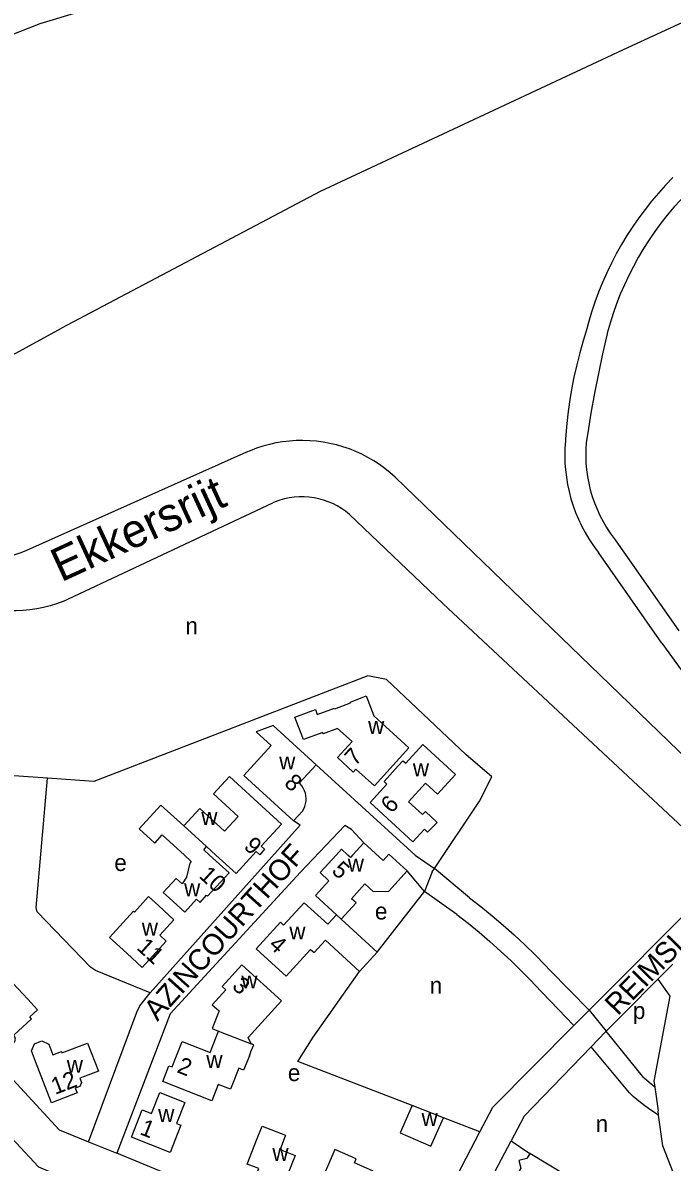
# Model space of a CAD drawing. Extents: x 157768 to 159790, y 387230 to 389604.
# Drawn here: x 158340.3 to 158494.9, y 388926.9 to 389198.2 of the extents above; entities that cross this region are included whole.
import ezdxf

# ---------------------------------------------------------------- set-up
doc = ezdxf.new("R2010")
doc.units = 0
for name, color, linetype in [('BLT_Basislijn', 7, 'Continuous'), ('BLT_Bebouwing', 7, 'Continuous'), ('BLT_Centroide', 7, 'Continuous'), ('BLT_Huisnummer', 7, 'Continuous'), ('BLT_Onderverdeling_panden', 7, 'Continuous'), ('BLT_Straatnaam', 7, 'Continuous'), ('BLT_Vlakafsluiter', 7, 'Continuous'), ('BLT_Waternaam_spoorwegen', 7, 'Continuous')]:
    doc.layers.add(name, color=color, linetype=linetype)

msp = doc.modelspace()

# ---------------------------------------------------------------- linework, layer by layer
at = {"layer": 'BLT_Basislijn'}
for p, q in [((158393.62, 389095.96), (158341.21, 389072.57)), ((158508.64, 389013.04), (158429.01, 389089.98)), ((158349.9, 389060.43), (158399.89, 389083.92)), ((158440.44, 389059.82), (158418.12, 389081.16)), ((158481.33, 389075.12), (158496.51, 389053.41)), ((158492.45, 389050.48), (158477.38, 389072.04)), ((158499.88, 389004.38), (158440.44, 389059.82)), ((158492.45, 389050.48), (158521.6, 389010.08)), ((158435.99, 388991.34), (158431.82, 388996.31)), ((158437.83, 388996.07), (158435.99, 388991.34)), ((158437.83, 388996.07), (158438.33, 388996.82)), ((158446.66, 388989.87), (158438.33, 388996.82)), ((158424.74, 388976.94), (158435.99, 388991.34)), ((158443.65, 388985.88), (158435.99, 388991.34)), ((158475.19, 388963.13), (158501.41, 388989.49)), ((158465.79, 388972.65), (158475.19, 388963.13)), ((158495.11, 388974.09), (158491.53, 388970.49)), ((158462.14, 388969.24), (158471.5, 388959.43)), ((158471.5, 388959.43), (158475.19, 388963.13)), ((158479.17, 388957.99), (158475.65, 388954.4)), ((158479.26, 388958.08), (158479.17, 388957.99)), ((158488.16, 388947.03), (158479.26, 388958.08)), ((158484.74, 388943.39), (158475.65, 388954.4)), ((158490.7, 388945.3), (158490.77, 388944.81)), ((158490.77, 388944.81), (158491.57, 388939.15)), ((158449.16, 388934.14), (158440.48, 388937.49)), ((158456.57, 388931.96), (158461.07, 388928.97)), ((158355.99, 388931.76), (158362.74, 388929.08)), ((158431.74, 388900.51), (158362.74, 388929.08))]:
    msp.add_line(p, q, dxfattribs=at)
for points in [[(158651.16, 389267), (158560.63, 389227.45), (158484.33, 389192.23)], [(158159.05, 389074.39), (158176.93, 389087.48), (158220.35, 389119.97), (158269.48, 389154.36), (158312.93, 389181.96), (158334.34, 389194.06), (158344.44, 389198.04), (158364.01, 389204.01), (158376.74, 389206.47), (158394.9, 389208.62), (158440.87, 389212.26), (158481.13, 389217.72), (158514.35, 389223.75), (158530.49, 389227.21)], [(158484.33, 389192.23), (158411.14, 389158.02), (158349.55, 389125.47)], [(158495.12, 389161.36), (158493.37, 389159.54), (158491.68, 389157.66), (158490.05, 389155.74), (158488.48, 389153.76), (158486.98, 389151.73), (158485.54, 389149.66), (158484.17, 389147.55), (158482.86, 389145.39), (158481.62, 389143.19), (158480.46, 389140.95), (158479.37, 389138.68), (158478.35, 389136.37), (158477.4, 389134.03), (158476.53, 389131.66), (158475.73, 389129.27), (158475.01, 389126.85), (158474.6, 389125.35)], [(158498.66, 389157.84), (158496.97, 389156.07), (158495.34, 389154.26), (158493.77, 389152.39), (158492.26, 389150.47), (158490.81, 389148.5), (158489.43, 389146.49), (158488.12, 389144.43), (158486.87, 389142.33), (158485.69, 389140.19), (158484.59, 389138.01), (158483.55, 389135.8), (158482.59, 389133.55), (158481.7, 389131.28), (158480.89, 389128.98), (158480.15, 389126.65), (158479.49, 389124.3), (158479.44, 389124.11)], [(158310.03, 389103.86), (158329.28, 389114.49), (158349.55, 389125.47)], [(158474.6, 389125.35), (158473.73, 389122.5), (158472.93, 389119.62), (158472.2, 389116.72), (158471.56, 389113.81), (158470.99, 389110.88), (158470.51, 389107.93), (158470.1, 389104.97), (158469.77, 389102.01), (158469.52, 389099.03), (158469.5, 389098.69)], [(158479.44, 389124.11), (158478.36, 389119.41), (158477.36, 389114.72), (158476.43, 389110.01), (158475.59, 389105.28), (158474.82, 389100.54), (158474.48, 389098.26)], [(158429.01, 389089.98), (158427.8, 389091.05), (158426.54, 389092.06), (158425.23, 389093.01), (158423.88, 389093.89), (158422.49, 389094.7), (158421.05, 389095.45), (158419.59, 389096.12), (158418.09, 389096.72), (158416.56, 389097.24), (158415.01, 389097.68), (158413.44, 389098.05), (158411.85, 389098.34), (158410.25, 389098.55), (158408.64, 389098.68), (158407.03, 389098.74), (158405.41, 389098.71), (158403.8, 389098.6), (158402.2, 389098.41), (158400.61, 389098.15), (158399.03, 389097.8), (158397.47, 389097.38), (158395.94, 389096.88), (158394.43, 389096.3), (158393.62, 389095.96)], [(158469.5, 389098.69), (158469.39, 389096.95), (158469.36, 389095.21), (158469.41, 389093.46), (158469.54, 389091.72), (158469.74, 389089.99), (158470.03, 389088.27), (158470.4, 389086.57), (158470.84, 389084.88), (158471.36, 389083.22), (158471.96, 389081.58), (158472.63, 389079.97), (158473.38, 389078.39), (158474.19, 389076.85), (158475.08, 389075.35), (158476.03, 389073.89), (158477.05, 389072.48), (158477.38, 389072.04)], [(158474.48, 389098.26), (158474.38, 389096.64), (158474.36, 389095.01), (158474.42, 389093.39), (158474.56, 389091.77), (158474.78, 389090.16), (158475.08, 389088.56), (158475.45, 389086.98), (158475.9, 389085.42), (158476.43, 389083.88), (158477.04, 389082.37), (158477.72, 389080.9), (158478.47, 389079.46), (158479.29, 389078.05), (158480.17, 389076.69), (158481.13, 389075.38), (158481.33, 389075.12)], [(158418.12, 389081.16), (158417.19, 389081.89), (158416.22, 389082.57), (158415.21, 389083.17), (158414.16, 389083.71), (158413.07, 389084.17), (158411.96, 389084.56), (158410.82, 389084.87), (158409.67, 389085.11), (158408.49, 389085.26), (158407.32, 389085.34), (158406.14, 389085.33), (158404.96, 389085.25), (158403.79, 389085.09), (158402.64, 389084.84), (158401.5, 389084.52), (158400.39, 389084.13), (158399.89, 389083.92)], [(158341.21, 389072.57), (158339.84, 389071.99), (158338.45, 389071.48), (158337.02, 389071.05), (158335.58, 389070.7), (158334.12, 389070.42), (158332.65, 389070.22), (158331.17, 389070.1), (158329.68, 389070.06), (158328.2, 389070.1), (158326.71, 389070.23), (158325.24, 389070.43), (158323.78, 389070.71), (158322.34, 389071.06), (158320.92, 389071.5), (158319.52, 389072.01), (158318.15, 389072.59), (158317.57, 389072.87)], [(158349.9, 389060.43), (158348.37, 389059.88), (158346.82, 389059.41), (158345.24, 389059.01), (158343.65, 389058.69), (158342.04, 389058.45), (158340.42, 389058.29), (158338.79, 389058.21), (158337.17, 389058.21), (158335.54, 389058.29), (158333.92, 389058.45), (158332.32, 389058.68), (158330.72, 389059), (158329.14, 389059.4), (158327.59, 389059.87), (158326.05, 389060.42), (158325.33, 389060.71)], [(158445.82, 389023.95), (158426.96, 389041.84), (158422.44, 389042.69), (158357.24, 389017.55), (158346.25, 389018.32)], [(158410.16, 389021.51), (158433.72, 389000), (158438.33, 388996.82)], [(158438.33, 388996.82), (158449.04, 389012.88), (158452.02, 389018.67), (158445.82, 389023.95)], [(158346.25, 389018.32), (158305.03, 389021.22), (158258.46, 388998.06)], [(158370.69, 388967.2), (158357.66, 388972.53), (158356.48, 388973.38), (158343.75, 388986.48), (158343.51, 388987.56), (158346.25, 389018.32)], [(158370.69, 388967.2), (158406.4, 389007.18), (158404.79, 389008.17)], [(158421.52, 389002.94), (158418.61, 389006.15), (158416.98, 389007.06), (158406.46, 388995.97), (158375.42, 388962.21), (158362.74, 388929.08)], [(158446.66, 388989.87), (158449.4, 388987.76), (158452.08, 388985.58), (158454.72, 388983.34), (158457.3, 388981.04), (158459.83, 388978.68), (158462.3, 388976.26), (158464.72, 388973.79), (158465.79, 388972.65)], [(158443.65, 388985.88), (158446.34, 388983.8), (158448.98, 388981.66), (158451.56, 388979.45), (158454.1, 388977.19), (158456.58, 388974.86), (158459.01, 388972.48), (158461.38, 388970.05), (158462.14, 388969.24)], [(158311.31, 388982.77), (158311.19, 388975.67), (158311.4, 388975.41), (158348.99, 388934.64), (158355.99, 388931.76)], [(158217.7, 388922.2), (158241.39, 388936.76), (158256.85, 388946.34), (158278.36, 388958.55), (158301, 388970.67), (158302.4, 388970.48), (158344.06, 388925.81), (158352.55, 388922.18)], [(158433.06, 388940.38), (158405.79, 388950.92), (158409.43, 388956.64), (158420.52, 388972.32)], [(158491.53, 388970.49), (158483.63, 388962.54), (158479.26, 388958.08)], [(158491.53, 388970.49), (158494.4, 388966.42), (158490.57, 388946.24), (158490.7, 388945.3)], [(158355.99, 388931.76), (158367.48, 388962.59), (158368.18, 388964.13), (158370.69, 388967.2)], [(158449.16, 388934.14), (158452.22, 388940.04), (158471.5, 388959.43)], [(158475.65, 388954.4), (158459.67, 388937.84), (158456.57, 388931.96)], [(158490.77, 388944.81), (158489.49, 388945.85), (158488.25, 388946.94), (158488.16, 388947.03)], [(158491.71, 388938.14), (158489.87, 388939.3), (158488.42, 388940.32), (158487.02, 388941.4), (158485.67, 388942.54), (158484.74, 388943.39)], [(158491.71, 388938.14), (158491.57, 388939.15)], [(158505.09, 388881.94), (158513.06, 388891.11), (158498.54, 388915.97), (158492.75, 388930.78), (158491.71, 388938.14)], [(158436.91, 388911.53), (158437.35, 388911.35), (158449.16, 388934.14)], [(158438.43, 388897.56), (158456.57, 388931.96)]]:
    msp.add_lwpolyline(points, dxfattribs=at)
at = {"layer": 'BLT_Bebouwing'}
for p, q in [((158435.58, 389026.33), (158443.39, 389019.18)), ((158410.16, 389021.51), (158406.17, 389017.14)), ((158406.89, 389010.47), (158404.79, 389008.17)), ((158424.74, 388976.94), (158416.14, 388984.79)), ((158420.52, 388972.32), (158424.74, 388976.94)), ((158440.48, 388937.49), (158433.06, 388940.38))]:
    msp.add_line(p, q, dxfattribs=at)
for points in [[(158432.26, 389025.54), (158424.03, 389016.54), (158419.65, 389020.47), (158419.02, 389019.78), (158415.24, 389023.24), (158418.71, 389027.04), (158415.28, 389030.17), (158411.87, 389028.93), (158411.77, 389029.23), (158407.13, 389027.55), (158405.33, 389032.21), (158405.09, 389032.83), (158410.04, 389034.71), (158410.42, 389033.51), (158414.55, 389035.04), (158414.61, 389034.85), (158418.39, 389036.27), (158418.38, 389036.47), (158422.11, 389037.94), (158423.89, 389033.19), (158432.26, 389025.54)], [(158410.16, 389021.51), (158399.92, 389030.87), (158395.87, 389029.36), (158399.43, 389026.1), (158392.94, 389019), (158401.1, 389011.54), (158404.79, 389008.17)], [(158443.39, 389019.18), (158439.1, 389014.5), (158436.2, 389017.15), (158432.17, 389012.74), (158435.53, 389009.67), (158436.23, 389010.4), (158438.95, 389007.8), (158436.72, 389005.46), (158435.96, 389006.19), (158433.23, 389003.2), (158423.02, 389012.55), (158427.02, 389016.93), (158426.33, 389017.56), (158429.71, 389021.25), (158430.85, 389022.5), (158431.52, 389021.89), (158435.58, 389026.33)], [(158378.7, 389006.98), (158382.48, 389011.11), (158388.37, 389005.72), (158391.59, 389009.25), (158385.75, 389014.58), (158389.54, 389018.73), (158398.2, 389010.81), (158401.89, 389007.43), (158397.08, 389002.17), (158397.91, 389001.41), (158396.74, 389000.12), (158395.92, 389000.87), (158395.12, 389000), (158391.12, 388995.62), (158386.33, 389000), (158384.09, 389002.05)], [(158406.89, 389010.47), (158407.22, 389011.02), (158407.48, 389011.61), (158407.66, 389012.22), (158407.77, 389012.85), (158407.8, 389013.49), (158407.74, 389014.13), (158407.61, 389014.76), (158407.4, 389015.36), (158407.12, 389015.94), (158406.77, 389016.48), (158406.35, 389016.96), (158406.17, 389017.14)], [(158378.7, 389006.98), (158373.21, 389011.93), (158368.03, 389006.27), (158371.73, 389002.89), (158373.52, 389004.85), (158378.82, 389000), (158380.44, 388998.52), (158380.08, 388998.12), (158379.33, 388994.75), (158378.26, 388993.19), (158376.85, 388994.48), (158373.79, 388991.12), (158375.2, 388989.84), (158378.89, 388986.46), (158381.71, 388989.55), (158382.56, 388988.76), (158384.1, 388990.45), (158384.34, 388990.22), (158389.43, 388995.78), (158384.81, 389000), (158383.4, 389001.3), (158384.09, 389002.05)], [(158421.52, 389002.94), (158418.84, 389000), (158418.33, 388999.45), (158417.73, 389000), (158416.19, 389001.4), (158414.91, 389000), (158411.12, 388995.85), (158413.23, 388993.92), (158410.01, 388990.38), (158414.99, 388985.83)], [(158421.52, 389002.94), (158426.1, 388998.76), (158427.47, 389000.26), (158431.82, 388996.31)], [(158416.14, 388984.79), (158419.67, 388988.67), (158418.62, 388989.62), (158421.77, 388993.17), (158423.73, 388991.37), (158427.44, 388991.46), (158431.82, 388996.31)], [(158372.62, 388988.01), (158376.31, 388984.63), (158372.95, 388980.96), (158374.49, 388979.55), (158368.76, 388973.29), (158365.07, 388976.66), (158360.99, 388980.4), (158366.7, 388986.65), (158366.93, 388986.44), (158370.3, 388990.13), (158372.62, 388988.01)], [(158414.99, 388985.83), (158412.93, 388983.57), (158407.31, 388988.7), (158402.44, 388983.36), (158401.69, 388984.04), (158395.9, 388977.69), (158399.59, 388974.32), (158403.02, 388971.2), (158408.85, 388977.57), (158409.67, 388976.82), (158412.37, 388979.77), (158420.52, 388972.32)], [(158394.74, 388955.07), (158393.96, 388956.61), (158401.9, 388965.31), (158392.46, 388973.92), (158387.76, 388968.76), (158388.64, 388967.96), (158385.4, 388964.41), (158387.05, 388962.91), (158385.4, 388958.74), (158386.93, 388958.09)], [(158338.16, 388957.16), (158342.41, 388961.07), (158341.97, 388961.55), (158343.81, 388963.22), (158341.54, 388965.7), (158338, 388969.57), (158336.16, 388967.9), (158334.81, 388969.37), (158332.41, 388967.1), (158328.76, 388963.84), (158331.25, 388961.11), (158329.71, 388959.69), (158334.83, 388954.1), (158336.19, 388955.35), (158336.61, 388955.01), (158337.1, 388954.86), (158337.65, 388954.93), (158338.13, 388955.21), (158338.45, 388955.66), (158338.57, 388956.19), (158338.46, 388956.73), (158338.16, 388957.16)], [(158394.27, 388952.27), (158392.9, 388948.8), (158391.74, 388949.26), (158389.77, 388944.3), (158386.87, 388945.44), (158385.32, 388941.52), (158373.67, 388946.13), (158375.14, 388949.86), (158375.87, 388949.58), (158378.29, 388955.68), (158384.94, 388953.05), (158386.93, 388958.09)], [(158343.37, 388950.89), (158342.38, 388953.46), (158343.11, 388955.1), (158344.87, 388955.77), (158346.52, 388955.03), (158347.5, 388952.48), (158349.51, 388953.25), (158349.63, 388952.93), (158355.76, 388955.28), (158358.32, 388948.6), (158353.91, 388946.91), (158354.31, 388945.88), (158353.88, 388944.9), (158352.84, 388944.5), (158353.26, 388943.41), (158347.13, 388941.06), (158343.37, 388950.89)], [(158394.27, 388952.27), (158394.74, 388953.45), (158395.3, 388954.85), (158394.74, 388955.07)], [(158377.57, 388941.69), (158378.95, 388941.14), (158376.96, 388936.12), (158377.99, 388935.71), (158377.26, 388933.88), (158375.42, 388929.23), (158366.18, 388932.89), (158368.76, 388939.4), (158370.94, 388938.54), (158372.92, 388943.53), (158377.57, 388941.69)], [(158433.06, 388940.38), (158430.2, 388933.92), (158437.49, 388930.71), (158440.48, 388937.49)], [(158403.34, 388923.89), (158401.53, 388919.23), (158395.1, 388921.73), (158396.51, 388925.38), (158393.79, 388926.42), (158396.17, 388932.56), (158397.31, 388935.48), (158402.89, 388933.31), (158401.57, 388929.91), (158405.14, 388928.52), (158403.34, 388923.89)], [(158415.16, 388929.68), (158414.63, 388929.91), (158411.18, 388921.99), (158409.77, 388922.61), (158408.97, 388920.78), (158406.97, 388916.2), (158415, 388912.7), (158415.09, 388912.9), (158418, 388911.63), (158423.74, 388924.79), (158419.32, 388926.72), (158419.74, 388927.68), (158415.16, 388929.68)], [(158461.07, 388928.97), (158460.36, 388927.8), (158458.42, 388927.34), (158458.94, 388925.45), (158454.49, 388918.05), (158453.25, 388918.79), (158451.04, 388915.11), (158455.32, 388912.53), (158460.76, 388909.26), (158463, 388912.98), (158463.31, 388912.8), (158465.81, 388916.96), (158471.5, 388913.53), (158471.64, 388913.7), (158475.72, 388910.27), (158476.23, 388910.88), (158479.43, 388914.71)], [(158479.43, 388914.71), (158474.87, 388920.68), (158461.07, 388928.97)]]:
    msp.add_lwpolyline(points, dxfattribs=at)
at = {"layer": 'BLT_Onderverdeling_panden'}
for p, q in [((158378.7, 389006.98), (158384.09, 389002.05)), ((158414.99, 388985.83), (158416.14, 388984.79)), ((158386.93, 388958.09), (158394.74, 388955.07))]:
    msp.add_line(p, q, dxfattribs=at)
at = {"layer": 'BLT_Vlakafsluiter'}
msp.add_line((158475.19, 388963.13), (158479.26, 388958.08), dxfattribs=at)

# ---------------------------------------------------------------- texts
at = {"layer": 'BLT_Centroide'}
for s, p in [('n', (158379.05, 389052.62)), ('w', (158422.54, 389028.88)), ('w', (158401.36, 389020.42)), ('w', (158433.2, 389018.8)), ('w', (158382.82, 389007.19)), ('e', (158362.12, 388996.24)), ('w', (158417.7, 388996.12)), ('w', (158378.73, 388990.23)), ('e', (158424.17, 388984.69)), ('w', (158368.66, 388980.86)), ('w', (158403.79, 388979.94)), ('w', (158392.36, 388968.27)), ('n', (158437.21, 388967)), ('p', (158485.58, 388961)), ('w', (158350.8, 388948.19)), ('w', (158384.02, 388949.34)), ('e', (158403.44, 388946.22)), ('w', (158372.56, 388936.48)), ('w', (158435.27, 388935.53)), ('n', (158476.72, 388934.07)), ('w', (158399.75, 388927.22))]:
    msp.add_text(s, height=4, dxfattribs=at).set_placement(p)
at = {"layer": 'BLT_Huisnummer'}
for s, rotation, p in [('7', 47.5635, (158419.49, 389021.04)), ('8', 317.5542, (158402.34, 389016.85)), ('6', 47.551, (158428.11, 389009.77)), ('9', 317.5563, (158392.73, 389001.83)), ('5', 317.6261, (158413.65, 388996.02)), ('10', 317.5614, (158382.07, 388994.85)), ('11', 317.555, (158367.23, 388977.76)), ('4', 317.6346, (158398.65, 388978.33)), ('3', 317.6364, (158389.93, 388968.51)), ('2', 338.3921, (158376.81, 388948.39)), ('12', 20.9575, (158348.01, 388942.92)), ('1', 338.3934, (158367.96, 388933.64))]:
    msp.add_text(s, height=4, rotation=rotation, dxfattribs=at).set_placement(p)
at = {"layer": 'BLT_Straatnaam'}
for s, rotation, p in [('AZINCOURTHOF', 48.1301, (158372.39, 388960.27)), ('REIMSLAAN', 45.6957, (158481.99, 388961.59))]:
    msp.add_text(s, height=5, rotation=rotation, dxfattribs=at).set_placement(p)
at = {"layer": 'BLT_Waternaam_spoorwegen'}
msp.add_text('Ekkersrijt', height=8, rotation=24.7836, dxfattribs=at).set_placement((158349.46, 389064.93))

doc.saveas('drawing.dxf')
